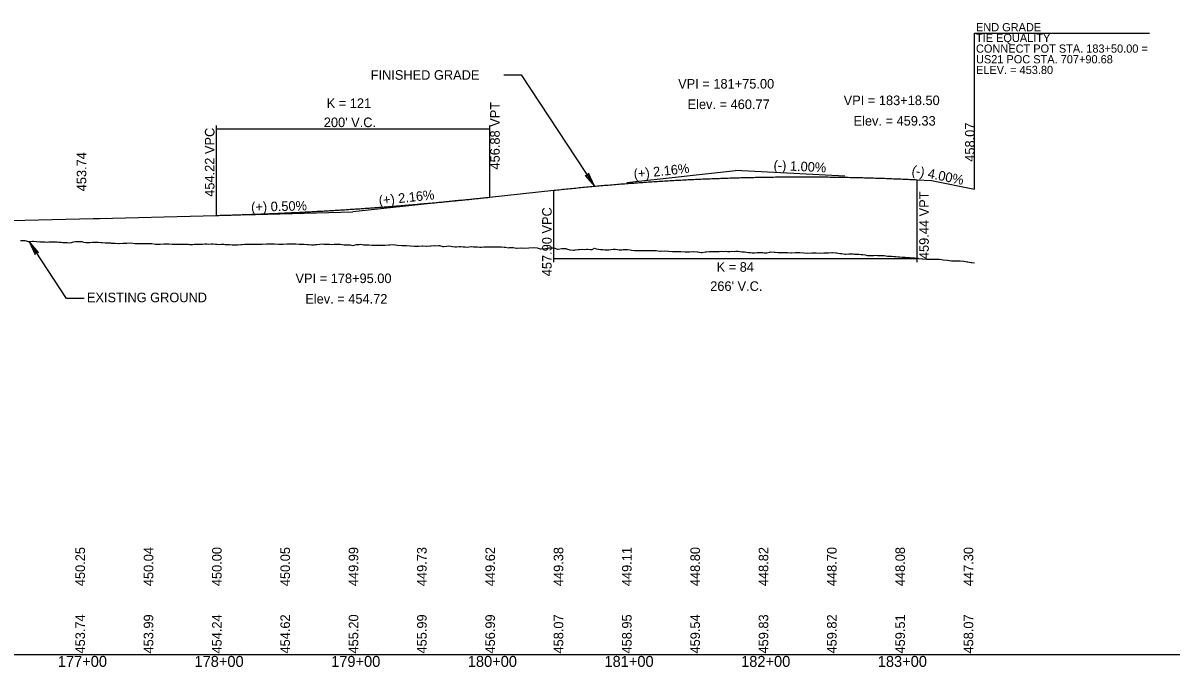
# Model space of a CAD drawing. Extents: x 2017200 to 2047700, y 854850 to 893350.
# Drawn here: x 2027154 to 2027994, y 865091 to 865562 of the extents above; entities that cross this region are included whole.
import ezdxf

# ---------------------------------------------------------------- set-up
doc = ezdxf.new("R2010")
doc.units = 0
for name, color, linetype in [('RD_DDB_GradeTX', 7, 'Continuous'), ('RD_DDB_Profile_EX', 7, 'Continuous'), ('RD_DDB_Profile_Lbl', 7, 'Continuous'), ('RD_DDB_Profile_PR', 7, 'Continuous'), ('RD_DDB_StaTX', 7, 'Continuous'), ('RD_DDB_StripGrade', 7, 'Continuous'), ('RD_DDB_VCLbl', 7, 'Continuous'), ('RD_GPK_Profile_Cell', 7, 'Continuous')]:
    doc.layers.add(name, color=color, linetype=linetype)

msp = doc.modelspace()

# ---------------------------------------------------------------- linework, layer by layer
at = {"layer": 'RD_DDB_GradeTX'}
for p, q in [((2027595.46, 865445.26), (2027675, 865453.85)), ((2027754.9, 865449.84), (2027675, 865453.85)), ((2027474.54, 865432.19), (2027395, 865423.6)), ((2027315.03, 865421.59), (2027395, 865423.6))]:
    msp.add_line(p, q, dxfattribs=at)
at = {"layer": 'RD_DDB_Profile_EX'}
msp.add_lwpolyline([(2027151.93, 865402.74), (2027154.59, 865402.77), (2027155.03, 865402.73), (2027157.6, 865402.05), (2027158.12, 865401.94), (2027160.6, 865402.25), (2027161.22, 865402.23), (2027163.6, 865401.9), (2027165.84, 865401.81), (2027166.6, 865401.74), (2027168.75, 865401.79), (2027169.6, 865401.79), (2027171.66, 865401.6), (2027172.61, 865401.7), (2027173.61, 865401.73), (2027175.61, 865401.73), (2027176.71, 865401.71), (2027178.61, 865401.67), (2027179.8, 865401.57), (2027181.61, 865401.45), (2027182.9, 865401.4), (2027184.61, 865401.23), (2027186, 865401.27), (2027187.62, 865401.14), (2027189.09, 865401.3), (2027190.62, 865401.87), (2027192.05, 865401.96), (2027193.62, 865401.92), (2027194.96, 865401.95), (2027196.62, 865401.94), (2027197.88, 865401.57), (2027199.62, 865401.24), (2027201.48, 865401.38), (2027202.63, 865401.4), (2027204.58, 865401.45), (2027205.63, 865401.45), (2027207.68, 865401.45), (2027208.63, 865401.41), (2027210.77, 865401.34), (2027211.63, 865401.32), (2027213.87, 865401.16), (2027214.63, 865401.16), (2027216.97, 865401.03), (2027217.64, 865400.98), (2027218.26, 865400.91), (2027220.64, 865400.75), (2027221.18, 865400.86), (2027223.64, 865400.59), (2027224.09, 865400.47), (2027226.64, 865400.68), (2027229.64, 865400.69), (2027232.65, 865401.13), (2027235.65, 865400.6), (2027238.74, 865400.5), (2027241.74, 865400.59), (2027244.84, 865400.58), (2027247.94, 865400.48), (2027250.66, 865400.11), (2027251.03, 865400.11), (2027253.66, 865400.05), (2027254.13, 865400.12), (2027256.66, 865400.33), (2027257.23, 865400.29), (2027259.66, 865400.21), (2027260.33, 865400.21), (2027262.67, 865400.16), (2027263.42, 865400.15), (2027265.67, 865400.04), (2027266.52, 865399.99), (2027268.67, 865399.99), (2027269.62, 865399.99), (2027271.67, 865399.98), (2027272.71, 865400.03), (2027274.67, 865400.06), (2027275.81, 865399.87), (2027277.67, 865399.89), (2027278.91, 865400.03), (2027280.68, 865400.05), (2027282, 865400.11), (2027283.68, 865400.05), (2027285.1, 865400.05), (2027286.68, 865400.33), (2027288.2, 865400.27), (2027289.68, 865400.09), (2027291.3, 865400.27), (2027292.68, 865400.23), (2027294.39, 865400.11), (2027295.69, 865400.01), (2027297.49, 865399.92), (2027298.69, 865400.02), (2027300.59, 865399.98), (2027301.69, 865399.85), (2027303.68, 865399.82), (2027304.69, 865399.83), (2027306.78, 865399.62), (2027307.69, 865399.63), (2027309.88, 865399.59), (2027310.7, 865399.6), (2027312.97, 865399.77), (2027313.7, 865399.78), (2027316.07, 865399.97), (2027316.7, 865399.99), (2027319.17, 865400.03), (2027319.7, 865400.03), (2027322.27, 865400.06), (2027322.7, 865400.01), (2027325.36, 865400.02), (2027325.71, 865400.07), (2027328.71, 865400.15), (2027331.71, 865400.34), (2027334.71, 865400.35), (2027336.56, 865400.26), (2027337.71, 865400.2), (2027340.85, 865400.1), (2027343.94, 865400.1), (2027346.72, 865400.23), (2027347.04, 865400.21), (2027349.72, 865400.29), (2027350.14, 865400.25), (2027352.72, 865400.31), (2027353.24, 865400.32), (2027355.73, 865399.98), (2027358.07, 865400.13), (2027358.73, 865400.09), (2027359.43, 865400.07), (2027361.73, 865399.76), (2027362.53, 865399.74), (2027364.73, 865399.59), (2027366.81, 865399.62), (2027367.73, 865399.76), (2027368.72, 865399.88), (2027370.74, 865400.12), (2027372.63, 865400.22), (2027373.74, 865400.07), (2027374.91, 865400.14), (2027376.74, 865400.11), (2027378.01, 865399.98), (2027379.74, 865399.78), (2027381.37, 865400.02), (2027382.74, 865400.18), (2027384.21, 865400.06), (2027385.75, 865400.05), (2027387.19, 865399.8), (2027388.75, 865399.67), (2027390.4, 865399.64), (2027391.75, 865399.55), (2027393.02, 865399.47), (2027394.75, 865399.14), (2027395.93, 865399.29), (2027397.75, 865399.75), (2027399.69, 865399.94), (2027400.76, 865400.02), (2027402.79, 865399.68), (2027403.76, 865399.66), (2027405.88, 865399.62), (2027406.76, 865399.57), (2027408.98, 865399.45), (2027409.76, 865399.41), (2027412.08, 865399.29), (2027412.76, 865399.28), (2027413.41, 865399.28), (2027415.76, 865399.27), (2027418.27, 865399.34), (2027418.77, 865399.33), (2027421.37, 865399.54), (2027421.77, 865399.54), (2027422.14, 865399.54), (2027424.77, 865399.77), (2027427.77, 865399.45), (2027430.77, 865399.11), (2027433.78, 865399.1), (2027434.37, 865399.07), (2027436.85, 865398.94), (2027439.95, 865398.6), (2027443.05, 865398.61), (2027445.78, 865398.79), (2027446.15, 865398.81), (2027448.79, 865398.64), (2027449.24, 865398.59), (2027451.79, 865398.8), (2027452.34, 865398.93), (2027454.79, 865399.06), (2027455.44, 865398.94), (2027457.79, 865399.12), (2027458.53, 865399), (2027460.79, 865398.36), (2027461.63, 865398.34), (2027463.8, 865398.65), (2027464.73, 865398.74), (2027466.8, 865398.67), (2027467.82, 865398.43), (2027469.8, 865398.09), (2027470.92, 865398.18), (2027472.8, 865398.32), (2027474.02, 865398.3), (2027475.8, 865398.14), (2027477.12, 865398.21), (2027478.81, 865397.96), (2027480.21, 865398.01), (2027481.81, 865398.38), (2027483.31, 865398.22), (2027484.81, 865398.1), (2027486.22, 865398.02), (2027487.81, 865397.96), (2027489.13, 865397.98), (2027490.81, 865398.01), (2027492.05, 865398.02), (2027493.82, 865398.05), (2027494.96, 865398.06), (2027496.82, 865398.09), (2027497.87, 865398.11), (2027499.82, 865398.13), (2027500.78, 865398.03), (2027502.82, 865398.03), (2027503.7, 865398.01), (2027505.82, 865397.83), (2027506.61, 865397.77), (2027508.83, 865397.43), (2027509.52, 865397.51), (2027511.83, 865397.65), (2027512.43, 865397.64), (2027514.83, 865397.05), (2027515.35, 865397.03), (2027517.83, 865397.35), (2027518.26, 865397.3), (2027520.83, 865397.25), (2027523.84, 865397.47), (2027526.84, 865397.58), (2027529.84, 865397.31), (2027532.19, 865396.71), (2027532.84, 865396.55), (2027535.96, 865396.81), (2027538.85, 865397.47), (2027541.85, 865397.39), (2027542.15, 865397.32), (2027544.85, 865396.52), (2027545.25, 865396.52), (2027547.85, 865396.99), (2027550.3, 865396.89), (2027550.85, 865396.8), (2027551.44, 865396.64), (2027553.86, 865395.98), (2027556.12, 865395.74), (2027556.86, 865395.75), (2027557.64, 865395.81), (2027559.86, 865396.09), (2027560.73, 865396.24), (2027562.86, 865396.51), (2027564.86, 865396.27), (2027565.86, 865396.32), (2027566.93, 865396.5), (2027568.86, 865396.16), (2027570.03, 865396.29), (2027571.87, 865397.06), (2027573.12, 865396.77), (2027574.87, 865396.34), (2027576.22, 865396.23), (2027577.87, 865396.07), (2027579.32, 865396), (2027580.87, 865396.02), (2027582.41, 865396.03), (2027583.87, 865396.17), (2027585.51, 865396.44), (2027586.88, 865396.46), (2027588.61, 865396.15), (2027589.88, 865396.04), (2027591.71, 865395.98), (2027592.88, 865396.07), (2027594.8, 865396.13), (2027595.88, 865396.12), (2027597.9, 865395.81), (2027598.88, 865395.68), (2027601, 865395.46), (2027601.89, 865395.35), (2027604.09, 865395.38), (2027604.89, 865395.33), (2027607.19, 865395.36), (2027607.89, 865395.36), (2027610.29, 865395.36), (2027610.89, 865395.35), (2027613.38, 865395.47), (2027613.89, 865395.55), (2027616.48, 865395.46), (2027616.9, 865395.46), (2027619.58, 865395), (2027619.9, 865394.97), (2027622.9, 865395.17), (2027625.9, 865394.94), (2027628.9, 865394.8), (2027630.01, 865394.78), (2027631.97, 865394.75), (2027634.91, 865394.6), (2027638.16, 865394.57), (2027640.91, 865394.48), (2027641.26, 865394.49), (2027643.91, 865394.62), (2027644.35, 865394.64), (2027646.92, 865394.51), (2027647.45, 865394.52), (2027649.92, 865394), (2027650.55, 865394.05), (2027652.92, 865394.49), (2027653.65, 865394.48), (2027655.92, 865394.64), (2027656.74, 865394.65), (2027658.92, 865394.69), (2027659.84, 865394.67), (2027661.93, 865394.63), (2027662.94, 865394.8), (2027664.93, 865394.91), (2027666.03, 865394.73), (2027667.93, 865394.85), (2027669.13, 865394.63), (2027670.93, 865394.64), (2027672.23, 865394.91), (2027673.93, 865394.74), (2027675.32, 865394.84), (2027676.94, 865394.84), (2027678.42, 865394.65), (2027679.94, 865394.58), (2027681.52, 865394.37), (2027682.94, 865394.18), (2027684.62, 865393.98), (2027685.94, 865393.87), (2027687.19, 865393.77), (2027688.94, 865393.77), (2027690.81, 865393.9), (2027691.95, 865393.92), (2027693.01, 865394.01), (2027694.95, 865393.95), (2027695.93, 865393.75), (2027697.95, 865393.84), (2027700.1, 865394.14), (2027700.95, 865394.35), (2027703.2, 865394.14), (2027703.95, 865394.13), (2027706.29, 865394.05), (2027706.95, 865394.04), (2027709.39, 865394), (2027709.96, 865393.99), (2027712.49, 865393.91), (2027712.96, 865393.91), (2027715.59, 865393.64), (2027715.96, 865393.69), (2027718.96, 865393.86), (2027721.96, 865394.03), (2027724.97, 865393.65), (2027727.97, 865393.4), (2027730.97, 865393.71), (2027733.97, 865393.65), (2027736.97, 865393.45), (2027739.61, 865393.67), (2027739.98, 865393.66), (2027740.36, 865393.68), (2027742.98, 865393.68), (2027745.44, 865393.92), (2027745.98, 865393.88), (2027748.35, 865393.71), (2027748.98, 865393.63), (2027751.26, 865393.3), (2027751.98, 865393.26), (2027752.75, 865393.2), (2027754.99, 865392.85), (2027755.85, 865392.85), (2027757.99, 865392.91), (2027758.94, 865393.03), (2027760.99, 865393.1), (2027762.04, 865392.82), (2027763.99, 865392.7), (2027765.14, 865392.64), (2027766.99, 865392.53), (2027768.23, 865392.46), (2027770, 865392.21), (2027771.65, 865391.84), (2027773, 865391.68), (2027774.57, 865391.76), (2027776, 865391.9), (2027777.48, 865391.92), (2027779, 865391.9), (2027780.62, 865391.84), (2027782, 865391.83), (2027783.72, 865391.74), (2027785.01, 865391.65), (2027786.22, 865391.39), (2027788.01, 865391.24), (2027789.13, 865391.24), (2027791.01, 865391.02), (2027792.04, 865390.93), (2027794.01, 865390.7), (2027794.95, 865390.69), (2027797.01, 865390.58), (2027799.2, 865390.46), (2027800.02, 865390.39), (2027802.3, 865390.23), (2027803.02, 865390.16), (2027805.4, 865390.03), (2027806.02, 865390.01), (2027808.5, 865389.71), (2027809.02, 865389.63), (2027811.59, 865389.45), (2027812.02, 865389.43), (2027814.69, 865389.16), (2027815.03, 865389.15), (2027815.34, 865389.1), (2027818.25, 865389.07), (2027821.03, 865389.2), (2027824.03, 865389.15), (2027825.64, 865388.88), (2027827.08, 865388.64), (2027830.17, 865388.27), (2027833.04, 865387.93), (2027835.73, 865387.78), (2027836.04, 865387.79), (2027838.64, 865388), (2027839.04, 865387.97), (2027839.47, 865387.97), (2027842.04, 865387.67), (2027844.47, 865387.26), (2027845.04, 865387.2), (2027847.38, 865386.77), (2027848.05, 865386.72), (2027850, 865386.5)], dxfattribs=at)
at = {"layer": 'RD_DDB_Profile_Lbl'}
for p, q in [((2027185.58, 865360.23), (2027158.12, 865401.94)), ((2027198.45, 865360.23), (2027185.58, 865360.23))]:
    msp.add_line(p, q, dxfattribs=at)
for points in [[(2027850, 865440.35), (2027850, 865554.46), (2027977.98, 865554.46)], [(2027505.37, 865523.84), (2027518.23, 865523.84), (2027571.85, 865442.4)]]:
    msp.add_lwpolyline(points, dxfattribs=at)
for points in [[(2027571.85, 865442.4), (2027567.39, 865451.9), (2027567.01, 865449.74), (2027564.88, 865450.25)], [(2027158.12, 865401.94), (2027162.58, 865392.44), (2027162.96, 865394.6), (2027165.09, 865394.09)]]:
    msp.add_lwpolyline(points, close=True, dxfattribs=at)
at = {"layer": 'RD_DDB_Profile_PR'}
for p, q in [((2027808, 865447.18), (2027818.5, 865446.65)), ((2027818.5, 865446.65), (2027850, 865440.35)), ((2027495, 865434.4), (2027542, 865439.48)), ((2026395, 865398.51), (2027214.98, 865419.08)), ((2027200, 865418.71), (2027295, 865421.09))]:
    msp.add_line(p, q, dxfattribs=at)
for points in [[(2027542, 865439.48), (2027547.32, 865440.05), (2027552.64, 865440.6), (2027557.96, 865441.13), (2027563.28, 865441.65), (2027568.6, 865442.14), (2027573.92, 865442.63), (2027579.24, 865443.09), (2027584.56, 865443.54), (2027589.88, 865443.97), (2027595.2, 865444.39), (2027600.52, 865444.79), (2027605.84, 865445.17), (2027611.16, 865445.53), (2027616.48, 865445.88), (2027621.8, 865446.21), (2027627.12, 865446.52), (2027632.44, 865446.82), (2027637.76, 865447.1), (2027643.08, 865447.36), (2027648.4, 865447.61), (2027653.72, 865447.84), (2027659.04, 865448.05), (2027664.36, 865448.25), (2027669.68, 865448.43), (2027675, 865448.59), (2027680.32, 865448.74), (2027685.64, 865448.86), (2027690.96, 865448.98), (2027696.28, 865449.07), (2027701.6, 865449.15), (2027706.92, 865449.21), (2027712.24, 865449.25), (2027717.56, 865449.28), (2027722.88, 865449.29), (2027728.2, 865449.29), (2027733.52, 865449.26), (2027738.84, 865449.22), (2027744.16, 865449.17), (2027749.48, 865449.09), (2027754.8, 865449), (2027760.12, 865448.9), (2027765.44, 865448.77), (2027770.76, 865448.63), (2027776.08, 865448.48), (2027781.4, 865448.3), (2027786.72, 865448.11), (2027792.04, 865447.9), (2027797.36, 865447.68), (2027802.68, 865447.44), (2027808, 865447.18)], [(2027295, 865421.09), (2027299, 865421.19), (2027303, 865421.3), (2027307, 865421.42), (2027311, 865421.55), (2027315, 865421.68), (2027319, 865421.81), (2027323, 865421.96), (2027327, 865422.11), (2027331, 865422.26), (2027335, 865422.43), (2027339, 865422.6), (2027343, 865422.77), (2027347, 865422.96), (2027351, 865423.15), (2027355, 865423.34), (2027359, 865423.55), (2027363, 865423.76), (2027367, 865423.97), (2027371, 865424.2), (2027375, 865424.43), (2027379, 865424.66), (2027383, 865424.9), (2027387, 865425.15), (2027391, 865425.41), (2027395, 865425.67), (2027399, 865425.94), (2027403, 865426.22), (2027407, 865426.5), (2027411, 865426.79), (2027415, 865427.09), (2027419, 865427.39), (2027423, 865427.7), (2027427, 865428.02), (2027431, 865428.34), (2027435, 865428.67), (2027439, 865429), (2027443, 865429.35), (2027447, 865429.7), (2027451, 865430.05), (2027455, 865430.41), (2027459, 865430.78), (2027463, 865431.16), (2027467, 865431.54), (2027471, 865431.93), (2027475, 865432.33), (2027479, 865432.73), (2027483, 865433.14), (2027487, 865433.55), (2027491, 865433.97), (2027495, 865434.4)]]:
    msp.add_spline(points, degree=3, dxfattribs=at)
at = {"layer": 'RD_DDB_VCLbl'}
for p, q in [((2027295, 865486.9), (2027295, 865421.09)), ((2027295, 865484.4), (2027495, 865484.4)), ((2027495, 865486.9), (2027495, 865434.4)), ((2027808, 865386.98), (2027808, 865447.18)), ((2027542, 865386.98), (2027542, 865439.48)), ((2027542, 865389.48), (2027808, 865389.48))]:
    msp.add_line(p, q, dxfattribs=at)
at = {"layer": 'RD_GPK_Profile_Cell'}
msp.add_line((2020500, 865100), (2029700, 865100), dxfattribs=at)

# ---------------------------------------------------------------- texts
at = {"layer": 'RD_DDB_GradeTX'}
for s, rotation, p in [('(+) 2.16%', 6.16608, (2027600.89, 865447.85)), ('(-) 1.00%', 357.12764, (2027702.75, 865454.46)), ('(-) 4.00%', 348.69007, (2027803.51, 865450.92)), ('(+) 2.16%', 6.16608, (2027414.35, 865428.52)), ('(+) 0.50%', 1.4373, (2027320.65, 865423.74))]:
    msp.add_text(s, height=7, rotation=rotation, dxfattribs=at).set_placement(p)
at = {"layer": 'RD_DDB_Profile_Lbl'}
for s, height, p in [('END GRADE', 6, (2027850.98, 865555.71)), ('TIE EQUALITY', 6, (2027850.98, 865547.89)), ('CONNECT POT STA. 183+50.00 =', 6, (2027850.98, 865540.08)), ('US21 POC STA. 707+90.68', 6, (2027850.98, 865532.27)), ('ELEV. = 453.80', 6, (2027850.98, 865524.46)), ('FINISHED GRADE', 7, (2027408.05, 865520.29)), ('VPI = 181+75.00', 7, (2027633.04, 865513.85)), ('Elev. = 460.77', 7, (2027639.94, 865498.85)), ('VPI = 183+18.50', 7, (2027754.16, 865501.74)), ('Elev. = 459.33', 7, (2027761.39, 865486.74)), ('VPI = 178+95.00', 7, (2027353.04, 865371.6)), ('EXISTING GROUND', 7, (2027200.39, 865357.61)), ('Elev. = 454.72', 7, (2027360.19, 865356.6))]:
    msp.add_text(s, height=height, dxfattribs=at).set_placement(p)
for s, p in [('458.07', (2027850, 865460.35)), ('453.74', (2027200, 865438.71))]:
    msp.add_text(s, height=7, rotation=90, dxfattribs=at).set_placement(p)
at = {"layer": 'RD_DDB_StaTX'}
for s, p in [('177+00', (2027179.1, 865091)), ('177+00', (2027179.1, 865091)), ('178+00', (2027279.1, 865091)), ('178+00', (2027279.1, 865091)), ('179+00', (2027379.1, 865091)), ('179+00', (2027379.1, 865091)), ('180+00', (2027479.1, 865091)), ('180+00', (2027479.1, 865091)), ('181+00', (2027579.1, 865091)), ('181+00', (2027579.1, 865091)), ('182+00', (2027679.1, 865091)), ('182+00', (2027679.1, 865091)), ('183+00', (2027779.1, 865091)), ('183+00', (2027779.1, 865091))]:
    msp.add_text(s, height=8, dxfattribs=at).set_placement(p)
at = {"layer": 'RD_DDB_StripGrade'}
for s, p in [('456.88 VPT', (2027502.48, 865454.65)), ('454.22 VPC', (2027293.74, 865434.71)), ('459.44 VPT', (2027816.46, 865389.13)), ('457.90 VPC', (2027540.51, 865376.6)), ('450.25', (2027199, 865150)), ('450.04', (2027249, 865150)), ('450.00', (2027299, 865150)), ('450.05', (2027349, 865150)), ('449.99', (2027399, 865150)), ('449.73', (2027449, 865150)), ('449.62', (2027499, 865150)), ('449.38', (2027549, 865150)), ('449.11', (2027599, 865150)), ('448.80', (2027649, 865150)), ('448.82', (2027699, 865150)), ('448.70', (2027749, 865150)), ('448.08', (2027799, 865150)), ('447.30', (2027849, 865150)), ('453.74', (2027199, 865100.75)), ('453.99', (2027249, 865100.75)), ('454.24', (2027299, 865100.75)), ('454.62', (2027349, 865100.75)), ('455.20', (2027399, 865100.75)), ('455.99', (2027449, 865100.75)), ('456.99', (2027499, 865100.75)), ('458.07', (2027549, 865100.75)), ('458.95', (2027599, 865100.75)), ('459.54', (2027649, 865100.75)), ('459.83', (2027699, 865100.75)), ('459.82', (2027749, 865100.75)), ('459.51', (2027799, 865100.75)), ('458.07', (2027849, 865100.75))]:
    msp.add_text(s, height=7, rotation=90, dxfattribs=at).set_placement(p)
at = {"layer": 'RD_DDB_VCLbl'}
for s, p in [('K = 121', (2027375.87, 865499.65)), ("200' V.C.", (2027373.75, 865485.65)), ('K = 84', (2027661.17, 865379.89)), ("266' V.C.", (2027656.5, 865365.89))]:
    msp.add_text(s, height=7, dxfattribs=at).set_placement(p)

doc.saveas('drawing.dxf')
